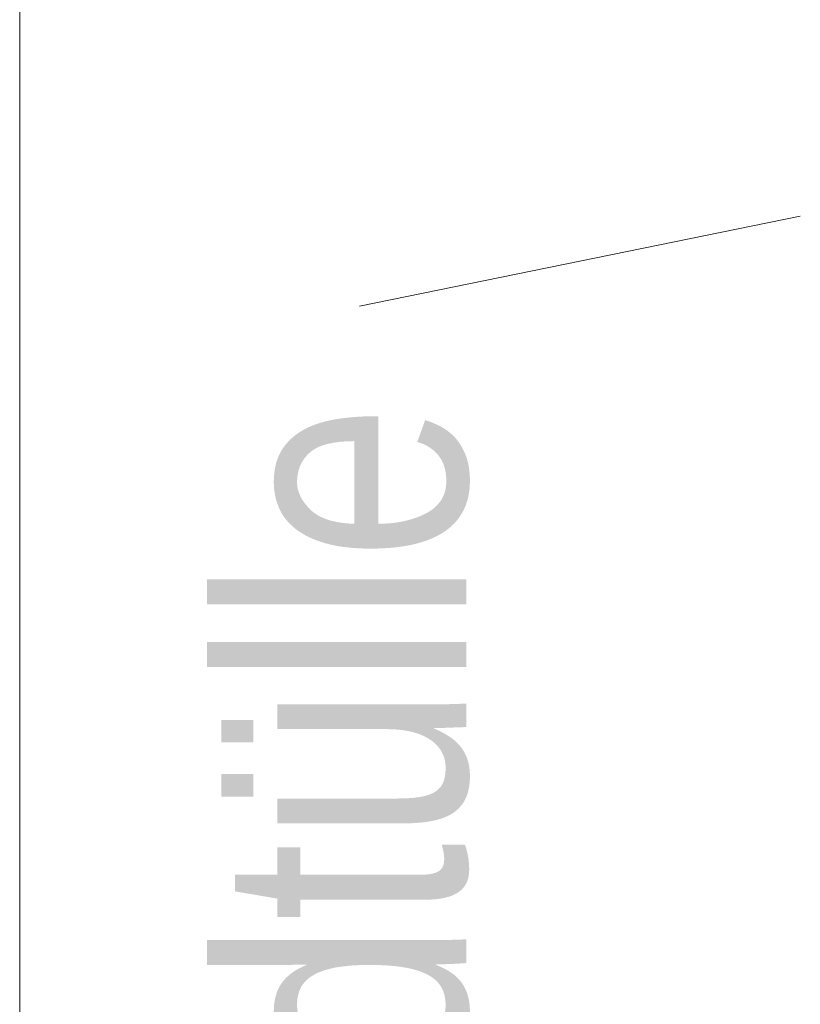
# Model space of a CAD drawing. Extents: x -620 to 300, y 62 to 1112.
# Tile 258 of 288: x 168.37 to 171.54, y 927.45 to 931.45. Entities that reach past the tile are written whole.
import ezdxf
from ezdxf.lldxf.tags import DXFTag

# ---------------------------------------------------------------- set-up
doc = ezdxf.new("R2010")
doc.units = 0
doc.layers.get('0').update_dxf_attribs({"lineweight": 13})
doc.layers.add('E_Detail_Beschriftung', color=7, linetype='Continuous', lineweight=13, true_color=0x009900)
doc.layers.add('E_Detail_Linie_Text_Bem', color=7, linetype='Continuous', lineweight=13)
doc.styles.get("Standard").update_dxf_attribs({"font": 'ARIALN.TTF'})
tags = doc.linetypes.add('fein_strichliert-A06GA1N18I', pattern=[4, 1, -2, 1]).pattern_tags.tags
tags[8:9] = [DXFTag(74, 4), DXFTag(75, 0), DXFTag(340, '0'), DXFTag(46, 0.0), DXFTag(50, 0.0), DXFTag(44, 0.0), DXFTag(45, 0.0)]
tags[6:7] = [DXFTag(74, 4), DXFTag(75, 0), DXFTag(340, '0'), DXFTag(46, 0.0), DXFTag(50, 0.0), DXFTag(44, 0.0), DXFTag(45, 0.0)]
tags[4:5] = [DXFTag(74, 4), DXFTag(75, 0), DXFTag(340, '0'), DXFTag(46, 0.0), DXFTag(50, 0.0), DXFTag(44, 0.0), DXFTag(45, 0.0)]

# ---------------------------------------------------------------- blocks, each defined once
blk = doc.blocks.new('Referenz-A06GA1N28I')
at = {"layer": 'E_Detail_Linie_Text_Bem', "linetype": 'fein_strichliert-A06GA1N18I', "ltscale": 0.65}
blk.add_line((168.3679, 890.7896), (168.3679, 943.6688), dxfattribs=at)
at = {"layer": 'E_Detail_Linie_Text_Bem', "color": 0, "linetype": 'Continuous', "ltscale": 0.13}
blk.add_line((169.7477, 930.2852), (171.5377, 930.651), dxfattribs=at)
at = {"layer": 'E_Detail_Beschriftung', "linetype": 'Continuous', "ltscale": 0.13, "insert": (169.1818, 924.2212), "char_height": 1, "attachment_point": 1, "rotation": 90}
blk.add_mtext('{\\fArial Narrow;4x Endtülle}', dxfattribs=at)

msp = doc.modelspace()

# ---------------------------------------------------------------- block references
at = {"color": 8, "lineweight": 25, "ltscale": 0.25, "true_color": 0x808080}
msp.add_blockref('Referenz-A06GA1N28I', (0, 0), dxfattribs=at)

doc.saveas('drawing.dxf')
